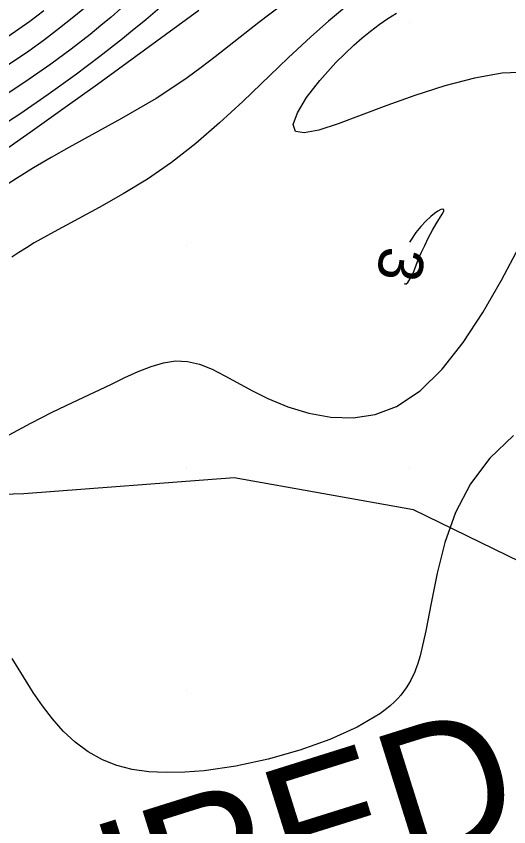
# Model space of a CAD drawing. Extents: x 2602990 to 2605851, y 618069 to 619180.
# Drawn here: x 2603312.33 to 2603334.46, y 618573.87 to 618610.3 of the extents above; entities that cross this region are included whole.
import ezdxf

# ---------------------------------------------------------------- set-up
doc = ezdxf.new("R2010")
doc.units = 0
for name, color, linetype in [('DTM Contours Major', 7, 'Continuous'), ('DTM Contours Minor', 7, 'Continuous'), ('DTM Contours Minor Text', 7, 'Continuous'), ('Exist DTM Crownline', 7, 'Continuous'), ('Exist DTM QL2 LIDAR Elevation Point', 7, 'Continuous'), ('Exist Roads EOP', 7, 'Continuous'), ('PH Exist DTM Obscure Area', 7, 'Continuous'), ('PH Exist DTM Obscure Area Text', 7, 'Continuous')]:
    doc.layers.add(name, color=color, linetype=linetype)

msp = doc.modelspace()

# ---------------------------------------------------------------- linework, layer by layer
at = {"layer": 'DTM Contours Major'}
msp.add_lwpolyline([(2603313.573, 618610.542), (2603312.939, 618610.064), (2603312.452, 618609.715), (2603311.962, 618609.382), (2603311.469, 618609.063), (2603310.97, 618608.756), (2603310.463, 618608.462), (2603310.178, 618608.305)], dxfattribs=at)
at = {"layer": 'DTM Contours Minor'}
for points in [[(2603318.783, 618610.686), (2603318.151, 618610.147), (2603317.473, 618609.586), (2603317.113, 618609.294), (2603316.095, 618608.493), (2603314.976, 618607.648), (2603313.769, 618606.779), (2603312.491, 618605.906), (2603311.156, 618605.049), (2603309.78, 618604.228), (2603308.363, 618603.451), (2603306.949, 618602.729), (2603305.566, 618602.061), (2603304.243, 618601.446), (2603301.896, 618600.366), (2603301.665, 618600.255)], [(2603317.036, 618610.652), (2603316.591, 618610.267), (2603316.13, 618609.88), (2603315.648, 618609.488), (2603314.794, 618608.822), (2603313.882, 618608.146), (2603312.916, 618607.47), (2603311.904, 618606.801), (2603310.851, 618606.149), (2603309.763, 618605.523), (2603308.589, 618604.901), (2603307.401, 618604.316), (2603306.216, 618603.767), (2603305.748, 618603.559)], [(2603315.406, 618610.67), (2603314.852, 618610.211), (2603314.28, 618609.759), (2603313.597, 618609.244), (2603312.892, 618608.738), (2603312.164, 618608.244), (2603311.414, 618607.763), (2603310.643, 618607.299), (2603310.335, 618607.125)], [(2603320.545, 618610.563), (2603319.033, 618609.469), (2603315.978, 618607.238), (2603314.537, 618606.197), (2603313.061, 618605.146), (2603311.581, 618604.115)], [(2603324.275, 618610.813), (2603323.239, 618610.021), (2603321.27, 618608.48), (2603320.639, 618607.999), (2603320.009, 618607.538), (2603319.373, 618607.098), (2603318.616, 618606.612), (2603317.844, 618606.15), (2603317.062, 618605.705), (2603314.696, 618604.406), (2603313.898, 618603.953), (2603313.111, 618603.489), (2603312.34, 618603.016), (2603311.588, 618602.533)], [(2603327.167, 618610.757), (2603326.367, 618610.083), (2603325.574, 618609.381), (2603324.555, 618608.432), (2603322.508, 618606.47), (2603321.466, 618605.505), (2603320.403, 618604.584), (2603319.31, 618603.731), (2603318.226, 618602.987), (2603317.132, 618602.317), (2603316.053, 618601.707), (2603314.035, 618600.618), (2603313.145, 618600.115), (2603312.788, 618599.899), (2603312.452, 618599.683), (2603312.134, 618599.467)], [(2603335.275, 618607.796), (2603334.171, 618607.74), (2603332.921, 618607.518), (2603331.588, 618607.17), (2603330.236, 618606.739), (2603328.99, 618606.291), (2603327.827, 618605.852), (2603326.791, 618605.469), (2603325.926, 618605.189), (2603325.276, 618605.059), (2603324.885, 618605.126), (2603324.783, 618605.442), (2603324.964, 618605.968), (2603325.376, 618606.646), (2603325.97, 618607.416), (2603326.694, 618608.22), (2603327.498, 618609), (2603327.872, 618609.326), (2603328.251, 618609.634), (2603328.637, 618609.925), (2603329.028, 618610.196), (2603329.424, 618610.447)], [(2603330.686, 618600), (2603330.852, 618600.356), (2603331.03, 618600.68), (2603331.204, 618600.968), (2603331.475, 618601.405), (2603331.542, 618601.542), (2603331.546, 618601.615), (2603331.498, 618601.638), (2603331.407, 618601.613), (2603331.281, 618601.546), (2603331.129, 618601.442), (2603330.96, 618601.304), (2603330.739, 618601.095), (2603330.513, 618600.851), (2603330.294, 618600.58), (2603330.09, 618600.289), (2603330.008, 618600.151)], [(2603329.757, 618598.286), (2603329.79, 618598.268), (2603329.86, 618598.277), (2603329.931, 618598.333), (2603330.1, 618598.609), (2603330.199, 618598.836), (2603330.412, 618599.4), (2603330.538, 618599.703), (2603330.686, 618600)], [(2603312.016, 618591.493), (2603312.987, 618592.017), (2603313.942, 618592.5), (2603314.868, 618592.946), (2603316.587, 618593.758), (2603317.219, 618594.061), (2603317.817, 618594.336), (2603318.389, 618594.563), (2603318.943, 618594.727), (2603319.487, 618594.808), (2603320.028, 618594.788), (2603320.574, 618594.659), (2603321.133, 618594.436), (2603321.711, 618594.146), (2603322.956, 618593.465), (2603323.638, 618593.124), (2603324.535, 618592.751), (2603325.486, 618592.46), (2603326.47, 618592.284), (2603327.468, 618592.256), (2603328.459, 618592.406), (2603329.423, 618592.769), (2603330.479, 618593.473), (2603331.476, 618594.445), (2603332.418, 618595.633), (2603333.305, 618596.982), (2603334.142, 618598.437), (2603334.931, 618599.945)], [(2603334.672, 618591.456), (2603333.617, 618590.436), (2603332.741, 618589.279), (2603332.077, 618587.998), (2603331.597, 618586.643), (2603331.248, 618585.269), (2603330.98, 618583.928), (2603330.741, 618582.674), (2603330.482, 618581.561), (2603330.423, 618581.359), (2603330.36, 618581.165), (2603330.293, 618580.978), (2603330.222, 618580.798), (2603330.145, 618580.624), (2603330.062, 618580.458), (2603329.963, 618580.281), (2603329.856, 618580.112), (2603329.74, 618579.948), (2603329.614, 618579.79), (2603329.478, 618579.638), (2603329.332, 618579.489), (2603329.129, 618579.304), (2603328.907, 618579.125), (2603328.667, 618578.95), (2603327.645, 618578.345), (2603326.43, 618577.795), (2603325.079, 618577.313), (2603323.647, 618576.911), (2603322.193, 618576.6), (2603320.773, 618576.394), (2603319.904, 618576.323), (2603319.075, 618576.305), (2603318.289, 618576.346), (2603317.547, 618576.451), (2603316.854, 618576.625), (2603316.21, 618576.875), (2603315.568, 618577.235), (2603314.983, 618577.674), (2603314.449, 618578.177), (2603313.96, 618578.728), (2603313.513, 618579.311), (2603313.1, 618579.911), (2603312.848, 618580.303), (2603312.143, 618581.443)]]:
    msp.add_lwpolyline(points, dxfattribs=at)
at = {"layer": 'Exist DTM Crownline'}
msp.add_spline([(2603233.488, 618380.754), (2603285.185, 618400.095), (2603335.457, 618418.629), (2603390.812, 618439.069), (2603440.087, 618457.325), (2603493.996, 618477.231), (2603542.655, 618495.301), (2603600.808, 618516.867), (2603653.659, 618536.362), (2603706.222, 618555.742), (2603764.811, 618577.593), (2603823.52, 618599.847), (2603878.564, 618620.56), (2603937.951, 618643.078), (2603997.369, 618665.789), (2604036.209, 618680.665), (2604055.311, 618688.017)], degree=3, dxfattribs=at)
at = {"layer": 'Exist DTM QL2 LIDAR Elevation Point'}
for p, q in [((2603320, 618610), (2603320, 618610)), ((2603330, 618610), (2603330, 618610)), ((2603320, 618600), (2603320, 618600)), ((2603330, 618600), (2603330, 618600)), ((2603320, 618590), (2603320, 618590)), ((2603330, 618590), (2603330, 618590)), ((2603320, 618580), (2603320, 618580)), ((2603330, 618580), (2603330, 618580))]:
    msp.add_line(p, q, dxfattribs=at)
at = {"layer": 'Exist Roads EOP'}
for points in [[(2603230.17, 618389.98), (2603282.929, 618409.597), (2603332.773, 618427.868), (2603388.167, 618448.413), (2603437.203, 618466.721), (2603490.778, 618486.527), (2603539.039, 618504.558), (2603597.451, 618526.156), (2603651.053, 618545.972), (2603705.208, 618566.084), (2603762.02, 618587.183), (2603820.334, 618609.162), (2603876.341, 618629.99), (2603934.909, 618652.28), (2603996.409, 618675.568), (2604033.216, 618689.957), (2604052.01, 618697.199)], [(2604034.633, 618668.486), (2603984.89, 618650.123), (2603936.767, 618631.654), (2603888.195, 618613.335), (2603837.766, 618594.258), (2603782.918, 618573.705), (2603731.939, 618554.39), (2603671.126, 618532.171), (2603621.822, 618514.106), (2603561.545, 618491.877), (2603506.421, 618471.293), (2603452.163, 618451.33), (2603398.364, 618431.316), (2603341.431, 618410.355), (2603281.65, 618388.199), (2603223.033, 618366.475), (2603185.717, 618352.612)]]:
    msp.add_spline(points, degree=3, dxfattribs=at)
at = {"layer": 'PH Exist DTM Obscure Area'}
msp.add_lwpolyline([(2603415.062, 618610.55), (2603408.666, 618613.245), (2603397.386, 618616.155), (2603380.334, 618619.663), (2603369.118, 618622.826), (2603357.376, 618622.185), (2603344.501, 618610.191), (2603345.683, 618605.363), (2603345.666, 618601.682), (2603345.573, 618595.591), (2603345.433, 618592.8), (2603344.964, 618587.79), (2603341.454, 618583.555), (2603337.398, 618584.59), (2603330.182, 618588.114), (2603322.13, 618589.549), (2603312.672, 618588.833), (2603302.01, 618588.504), (2603289.628, 618586.533), (2603284.025, 618582.562), (2603282.198, 618572.038)], dxfattribs=at)

# ---------------------------------------------------------------- texts
at = {"layer": 'DTM Contours Minor Text'}
msp.add_text('3', height=2, rotation=262.3368, dxfattribs=at).set_placement((2603328.725, 618600.012))
at = {"layer": 'PH Exist DTM Obscure Area Text'}
msp.add_text('OBSCURED', height=6, rotation=17.4224, dxfattribs=at).set_placement((2603291.956, 618560.118))

doc.saveas('drawing.dxf')
